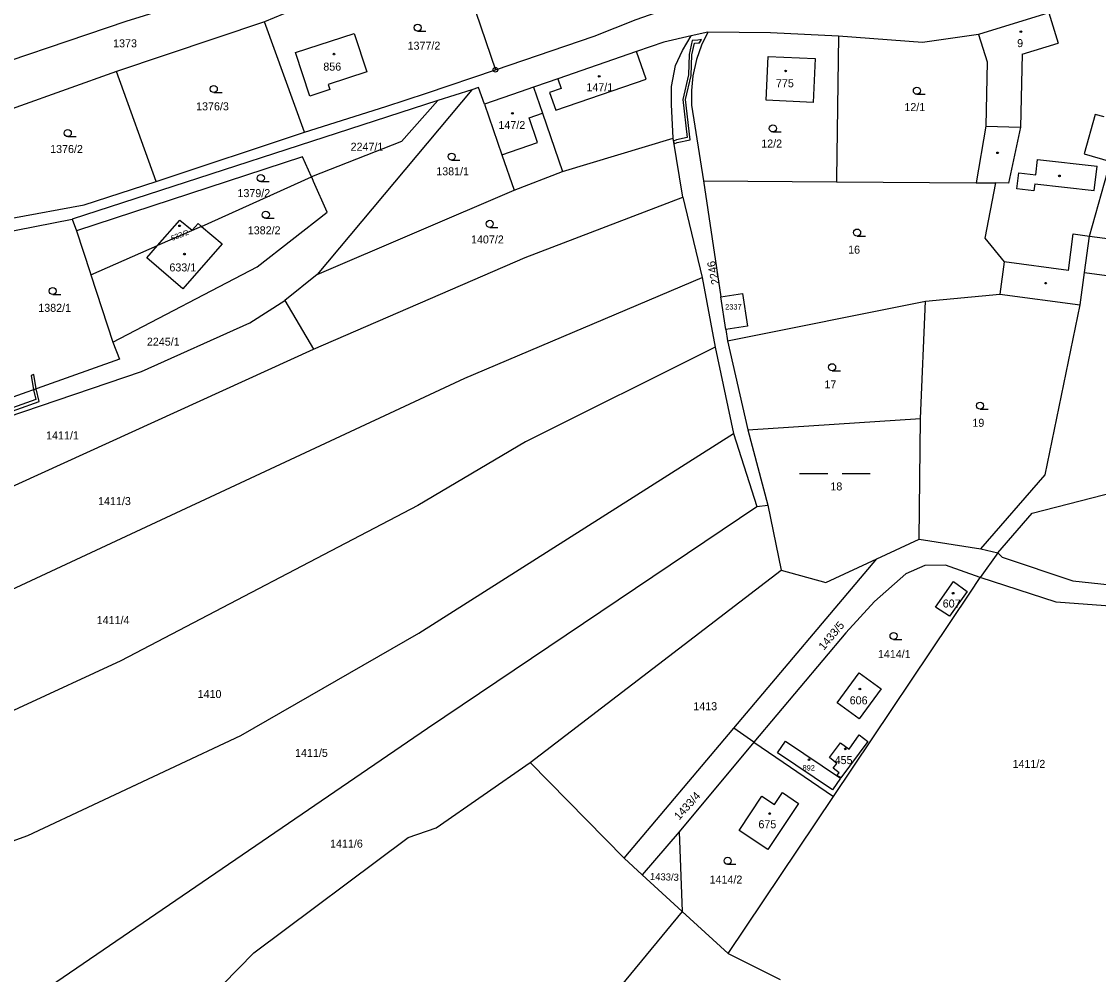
# Model space of a CAD drawing. Extents: x -725728 to -720881, y -1068679 to -1063504.
# Drawn here: x -723301.5 to -723072.8, y -1065835.7 to -1065633.4 of the extents above; entities that cross this region are included whole.
import ezdxf

# ---------------------------------------------------------------- set-up
doc = ezdxf.new("R2010")
doc.units = 0
for name, color, linetype in [('Hranice parcel', 7, 'Continuous'), ('Parcelní čísla', 7, 'Continuous'), ('Vnitřní kresba', 7, 'Continuous'), ('Věcná břemena k části', 7, 'Continuous'), ('Značky bodu BP', 7, 'Continuous'), ('Značky budov', 7, 'Continuous'), ('Značky kultur', 7, 'Continuous')]:
    doc.layers.add(name, color=color, linetype=linetype)

# ---------------------------------------------------------------- blocks, each defined once
blk = doc.blocks.new('4.02_3')
at = {"layer": 'Značky budov'}
blk.add_circle((-0.001, 0), 0.0175, dxfattribs=at)
blk = doc.blocks.new('4.02_4')
at = {"layer": 'Značky budov'}
blk.add_circle((-0.001, 0), 0.0175, dxfattribs=at)
blk = doc.blocks.new('3.04_2')
at = {"layer": 'Značky kultur'}
blk.add_line((0.001, 0), (0.176, 0), dxfattribs=at)
blk.add_circle((0.001, 0.075), 0.075, dxfattribs=at)
blk = doc.blocks.new('8.03_1')
at = {"layer": 'Značky kultur'}
for p, q in [((-0.749, 0), (-0.149, 0)), ((0.151, 0), (0.751, 0))]:
    blk.add_line(p, q, dxfattribs=at)
blk = doc.blocks.new('3.04_3')
at = {"layer": 'Značky kultur'}
blk.add_line((0.001, 0), (0.176, 0), dxfattribs=at)
blk.add_circle((0.001, 0.075), 0.075, dxfattribs=at)
blk = doc.blocks.new('1.05_2')
at = {"layer": 'Značky bodu BP'}
for radius in [0.05, 0.00303]:
    blk.add_circle((0, 0), radius, dxfattribs=at)

msp = doc.modelspace()

# ---------------------------------------------------------------- linework, layer by layer
at = {"layer": 'Hranice parcel'}
for p, q in [((-723208.55, -1065621.17), (-723200.89, -1065643.65)), ((-723249.92, -1065633.43), (-723281.33, -1065643.98)), ((-723241.41, -1065656.86), (-723249.92, -1065633.43)), ((-723155.78, -1065635.68), (-723159.33, -1065636.47)), ((-723272.9, -1065667.37), (-723281.33, -1065643.98)), ((-723205.92, -1065647.87), (-723238.73, -1065687.12)), ((-723205.92, -1065647.87), (-723213.14, -1065650.2)), ((-723213.14, -1065650.2), (-723290.73, -1065675.34)), ((-723272.9, -1065667.37), (-723241.41, -1065656.86)), ((-723186.61, -1065665.27), (-723163.15, -1065658.19)), ((-723161.07, -1065670.68), (-723163.15, -1065658.19)), ((-723263.3, -1065676.89), (-723239.91, -1065666.38)), ((-723196.9, -1065669.2), (-723186.61, -1065665.27)), ((-723156.69, -1065667.24), (-723128.46, -1065667.43)), ((-723156.69, -1065667.24), (-723152.99, -1065691.88)), ((-723128.46, -1065667.43), (-723098.84, -1065667.64)), ((-723238.73, -1065687.12), (-723196.9, -1065669.2)), ((-723161.07, -1065670.68), (-723157.01, -1065687.72)), ((-723320.41, -1065681.13), (-723290.73, -1065675.34)), ((-723290.73, -1065675.34), (-723289.83, -1065677.84)), ((-723263.3, -1065676.89), (-723272.6, -1065680.97)), ((-723286.77, -1065687.19), (-723272.6, -1065680.97)), ((-723286.77, -1065687.19), (-723282.08, -1065701.49)), ((-723238.73, -1065687.12), (-723245.59, -1065692.62)), ((-723076.7, -1065693.57), (-723075.79, -1065686.7)), ((-723157.01, -1065687.72), (-723154.24, -1065702.53)), ((-723151.94, -1065698.82), (-723152.99, -1065691.88)), ((-723109.58, -1065692.74), (-723093.8, -1065691.32)), ((-723093.8, -1065691.32), (-723076.7, -1065693.57)), ((-723245.59, -1065692.62), (-723239.52, -1065702.97)), ((-723151.59, -1065701.17), (-723109.58, -1065692.74)), ((-723110.66, -1065717.68), (-723109.58, -1065692.74)), ((-723151.94, -1065698.82), (-723151.59, -1065701.17)), ((-723154.24, -1065702.53), (-723150.31, -1065720.86)), ((-723151.59, -1065701.17), (-723147.3, -1065720.11)), ((-723147.3, -1065720.11), (-723110.66, -1065717.68)), ((-723110.89, -1065743.31), (-723110.66, -1065717.68)), ((-723150.31, -1065720.86), (-723145.37, -1065736.34)), ((-723147.3, -1065720.11), (-723143.03, -1065736.09)), ((-723145.37, -1065736.34), (-723143.03, -1065736.09)), ((-723143.03, -1065736.09), (-723140.19, -1065749.9)), ((-723119.87, -1065747.49), (-723110.89, -1065743.31)), ((-723110.89, -1065743.31), (-723097.83, -1065745.34)), ((-723094.24, -1065746.2), (-723097.93, -1065751.48)), ((-723097.83, -1065745.34), (-723094.24, -1065746.2)), ((-723150.25, -1065783.46), (-723119.87, -1065747.49)), ((-723193.53, -1065790.7), (-723140.19, -1065749.9)), ((-723173.56, -1065811.06), (-723150.25, -1065783.46)), ((-723145.99, -1065786.38), (-723150.25, -1065783.46)), ((-723145.99, -1065786.38), (-723161.89, -1065805.45)), ((-723145.99, -1065786.38), (-723129.08, -1065797.97)), ((-723193.53, -1065790.7), (-723173.56, -1065811.06)), ((-723151.43, -1065831.31), (-723129.08, -1065797.97)), ((-723161.89, -1065805.45), (-723169.69, -1065814.6)), ((-723161.89, -1065805.45), (-723161.21, -1065822.36)), ((-723169.69, -1065814.6), (-723173.56, -1065811.06)), ((-723161.21, -1065822.36), (-723169.69, -1065814.6)), ((-723161.21, -1065822.36), (-723221.4, -1065895.17)), ((-723161.21, -1065822.36), (-723151.43, -1065831.31)), ((-723151.43, -1065831.31), (-723140.4, -1065836.82))]:
    msp.add_line(p, q, dxfattribs=at)
for points in [[(-723385.13, -1065666.28), (-723353.66, -1065658.49), (-723279.28, -1065633.33), (-723213.33, -1065612.85), (-723154.36, -1065600.38)], [(-723208.55, -1065621.17), (-723241.68, -1065630.09), (-723249.92, -1065633.43)], [(-723064.61, -1065627.56), (-723069.39, -1065628.14), (-723083.36, -1065631.57), (-723098.29, -1065636.17)], [(-723075.79, -1065686.7), (-723074.77, -1065678.97), (-723070.26, -1065663.13), (-723068.71, -1065657.7), (-723068.61, -1065656.98), (-723066.02, -1065637.94), (-723064.61, -1065627.56)], [(-723200.89, -1065643.65), (-723179.92, -1065636.51), (-723171.02, -1065632.98), (-723157.82, -1065628.3)], [(-723236.03, -1065647.83), (-723240.28, -1065649.23), (-723243.32, -1065639.99), (-723230.88, -1065635.93), (-723228.21, -1065644.07), (-723236.38, -1065646.76), (-723236.03, -1065647.83)], [(-723159.33, -1065636.47), (-723165.13, -1065637.75), (-723170.92, -1065639.75), (-723187.64, -1065645.54), (-723192.34, -1065647.17), (-723192.81, -1065647.33)], [(-723163.15, -1065658.19), (-723163.53, -1065651.03), (-723163.53, -1065647.18), (-723162.67, -1065642.7), (-723161.18, -1065639.55), (-723159.33, -1065636.47)], [(-723155.78, -1065635.68), (-723157.1, -1065638.44), (-723158.16, -1065641.47), (-723158.97, -1065644.92), (-723159.26, -1065648.03), (-723159.22, -1065651.19), (-723156.69, -1065667.24)], [(-723128.03, -1065636.53), (-723142.49, -1065635.8), (-723155.78, -1065635.68)], [(-723128.03, -1065636.53), (-723128.45, -1065666.74), (-723128.46, -1065667.43)], [(-723098.29, -1065636.17), (-723110.18, -1065637.87), (-723128.03, -1065636.53)], [(-723098.29, -1065636.17), (-723096.47, -1065641.98), (-723096.74, -1065655.6), (-723098.84, -1065667.64)], [(-723133.4, -1065650.58), (-723143.4, -1065650.11), (-723142.98, -1065640.81), (-723132.98, -1065641.26), (-723133.4, -1065650.58)], [(-723241.41, -1065656.86), (-723224.17, -1065651.45), (-723215.49, -1065648.63), (-723200.89, -1065643.65)], [(-723281.33, -1065643.98), (-723302.73, -1065651.66), (-723311.01, -1065654.88)], [(-723203.22, -1065650.93), (-723204.44, -1065647.39), (-723205.92, -1065647.87)], [(-723192.81, -1065647.33), (-723195.64, -1065648.31), (-723203.22, -1065650.93)], [(-723192.81, -1065647.33), (-723190.91, -1065652.84), (-723186.61, -1065665.27)], [(-723213.14, -1065650.2), (-723220.84, -1065658.85), (-723239.91, -1065666.38)], [(-723203.22, -1065650.93), (-723199.5, -1065661.67), (-723196.9, -1065669.2)], [(-723239.91, -1065666.38), (-723241.81, -1065662.1), (-723289.83, -1065677.84)], [(-723075.79, -1065686.7), (-723057.28, -1065689.14), (-723056.26, -1065681.41), (-723057.73, -1065678.09), (-723057.73, -1065677.64), (-723055.75, -1065662.63), (-723046.39, -1065665.5)], [(-723282.08, -1065701.49), (-723251.44, -1065685.48), (-723236.58, -1065673.89), (-723239.48, -1065667.36), (-723239.82, -1065666.58), (-723239.91, -1065666.38)], [(-723303.57, -1065675.15), (-723288.22, -1065672.32), (-723272.9, -1065667.37)], [(-723098.84, -1065667.64), (-723094.68, -1065667.67), (-723096.95, -1065679.4), (-723092.89, -1065684.44), (-723093.8, -1065691.32)], [(-723239.52, -1065702.97), (-723194.57, -1065683.52), (-723161.07, -1065670.68)], [(-723272.6, -1065680.97), (-723267.89, -1065675.59), (-723265.24, -1065677.72), (-723263.97, -1065676.31), (-723263.3, -1065676.89)], [(-723289.83, -1065677.84), (-723286.93, -1065686.7), (-723286.77, -1065687.19)], [(-723263.3, -1065676.89), (-723258.93, -1065680.62), (-723267.26, -1065690.18), (-723274.89, -1065683.58), (-723272.6, -1065680.97)], [(-723395.25, -1065789.95), (-723344.29, -1065771.77), (-723321.66, -1065762.4), (-723207.4, -1065709.11), (-723157.01, -1065687.72)], [(-723152.99, -1065691.88), (-723148.45, -1065691.17), (-723147.36, -1065698.1), (-723151.94, -1065698.82)], [(-723375.16, -1065761.21), (-723356.74, -1065742.88), (-723347.19, -1065734.87), (-723333.14, -1065727.12), (-723276.05, -1065707.69), (-723253.01, -1065697.35), (-723245.59, -1065692.62)], [(-723097.83, -1065745.34), (-723084.17, -1065729.63), (-723076.7, -1065693.57)], [(-723094.24, -1065746.2), (-723086.95, -1065737.82), (-723064.07, -1065731.89), (-723053.99, -1065693.44)], [(-723154.24, -1065702.53), (-723194.49, -1065722.66), (-723217.35, -1065736.14), (-723280.41, -1065769.16), (-723323.92, -1065789.26), (-723366.32, -1065804.21), (-723403.06, -1065816.51)], [(-723375.16, -1065761.21), (-723331.02, -1065744.64), (-723239.52, -1065702.97)], [(-723282.08, -1065701.49), (-723280.7, -1065705.12), (-723318.91, -1065718.68), (-723328.18, -1065721.89)], [(-723385.27, -1065833.93), (-723369.64, -1065829.29), (-723350.47, -1065824.5), (-723300.13, -1065806.23), (-723254.96, -1065785.02), (-723217.17, -1065763.25), (-723150.31, -1065720.86)], [(-723367.44, -1065851.39), (-723339.96, -1065847.74), (-723298.26, -1065840.1), (-723215.3, -1065783.43), (-723145.37, -1065736.34)], [(-723094.24, -1065746.2), (-723093.26, -1065747.13), (-723078.29, -1065752.14), (-723070.38, -1065753.04), (-723058.48, -1065753.05), (-723050.71, -1065752.51), (-723039.78, -1065749.56)], [(-723097.93, -1065751.48), (-723105.29, -1065748.84), (-723109.72, -1065748.89), (-723113.77, -1065750.67), (-723120.37, -1065756.55), (-723126.51, -1065763.18), (-723145.99, -1065786.38)], [(-723140.19, -1065749.9), (-723130.7, -1065752.54), (-723119.87, -1065747.49)], [(-723129.08, -1065797.97), (-723100.16, -1065754.8), (-723097.93, -1065751.48)], [(-723104.5, -1065759.68), (-723107.41, -1065757.72), (-723103.63, -1065752.3), (-723100.73, -1065754.39), (-723104.5, -1065759.68)], [(-723038.6, -1065752.93), (-723055.13, -1065758.65), (-723081.85, -1065756.69), (-723097.93, -1065751.48)], [(-723128.29, -1065778.06), (-723123.64, -1065771.69), (-723118.98, -1065775.06), (-723123.62, -1065781.43), (-723128.29, -1065778.06)], [(-723125.76, -1065787.87), (-723123.62, -1065784.86), (-723121.84, -1065786.25), (-723127.57, -1065793.97), (-723128.36, -1065793.48), (-723127.91, -1065792.9), (-723129.15, -1065791.93), (-723128.37, -1065790.93), (-723129.95, -1065789.69), (-723127.59, -1065786.52), (-723125.76, -1065787.87)], [(-723141, -1065788.71), (-723139.31, -1065786.18), (-723127.62, -1065794.03), (-723129.31, -1065796.56), (-723141, -1065788.71)], [(-723265.31, -1065844.6), (-723252.19, -1065831.16), (-723219.4, -1065806.63), (-723213.46, -1065804.6), (-723193.53, -1065790.7)], [(-723149.16, -1065805.17), (-723144.33, -1065797.88), (-723141.62, -1065799.67), (-723139.93, -1065797.13), (-723136.52, -1065799.4), (-723143.04, -1065809.23), (-723149.16, -1065805.17)]]:
    msp.add_lwpolyline(points, dxfattribs=at)
at = {"layer": 'Vnitřní kresba'}
for p, q in [((-723083.36, -1065631.57), (-723081.39, -1065637.97)), ((-723089.02, -1065640.3), (-723081.39, -1065637.97)), ((-723168.89, -1065645.61), (-723170.92, -1065639.75)), ((-723089.02, -1065640.3), (-723089.41, -1065655.8)), ((-723188.07, -1065652.25), (-723168.89, -1065645.61)), ((-723187.64, -1065645.54), (-723186.92, -1065647.62)), ((-723186.92, -1065647.62), (-723189.38, -1065648.47)), ((-723189.38, -1065648.47), (-723188.07, -1065652.25)), ((-723193.73, -1065653.82), (-723190.91, -1065652.84)), ((-723191.92, -1065659.05), (-723193.73, -1065653.82)), ((-723073.51, -1065653.12), (-723075.9, -1065661.52)), ((-723071.63, -1065653.65), (-723073.51, -1065653.12)), ((-723096.74, -1065655.6), (-723089.41, -1065655.8)), ((-723089.41, -1065655.8), (-723091.96, -1065667.69)), ((-723199.5, -1065661.67), (-723191.92, -1065659.05)), ((-723075.9, -1065661.52), (-723070.26, -1065663.13)), ((-723086.15, -1065665.93), (-723085.77, -1065662.66)), ((-723085.77, -1065662.66), (-723073.13, -1065664.13)), ((-723073.73, -1065669.3), (-723073.13, -1065664.13)), ((-723090.15, -1065668.91), (-723089.75, -1065665.51)), ((-723089.75, -1065665.51), (-723086.15, -1065665.93)), ((-723091.96, -1065667.69), (-723094.68, -1065667.67)), ((-723086.55, -1065669.33), (-723090.15, -1065668.91)), ((-723086.37, -1065667.83), (-723086.55, -1065669.33)), ((-723086.37, -1065667.83), (-723073.73, -1065669.3)), ((-723079.24, -1065686.24), (-723078.22, -1065678.51)), ((-723078.22, -1065678.51), (-723074.77, -1065678.97)), ((-723074.77, -1065678.97), (-723056.26, -1065681.41)), ((-723079.24, -1065686.24), (-723092.89, -1065684.44))]:
    msp.add_line(p, q, dxfattribs=at)
at = {"layer": 'Věcná břemena k části'}
for points in [[(-723157.52, -1065637.89), (-723157.14, -1065637.22), (-723157.92, -1065637.35), (-723159.08, -1065637.42), (-723159.78, -1065640.4), (-723159.92, -1065644.75), (-723161.12, -1065649.95), (-723160.18, -1065658.02), (-723162.46, -1065658.5), (-723163.05, -1065658.78), (-723162.95, -1065659.4), (-723162.26, -1065659.08), (-723159.52, -1065658.5), (-723160.51, -1065649.98), (-723159.32, -1065644.83), (-723159.18, -1065640.48), (-723158.6, -1065638), (-723157.84, -1065637.95)], [(-723299.42, -1065708.58), (-723298.93, -1065711.59), (-723298.36, -1065711.39), (-723298.85, -1065708.38)], [(-723358.09, -1065739.74), (-723356.96, -1065739), (-723357.16, -1065738.69), (-723355.19, -1065737.47), (-723345.58, -1065732.81), (-723339.31, -1065730.26), (-723334.57, -1065726.82), (-723317.37, -1065720.87), (-723307.3, -1065717.46), (-723297.76, -1065714.06), (-723298.36, -1065711.39), (-723298.93, -1065711.59), (-723298.46, -1065713.68), (-723307.42, -1065716.86), (-723317.47, -1065720.27), (-723334.85, -1065726.28), (-723339.61, -1065729.74), (-723345.84, -1065732.27), (-723355.47, -1065736.95), (-723357.68, -1065738.29), (-723357.65, -1065739.01), (-723358.29, -1065739.43)]]:
    msp.add_lwpolyline(points, close=True, dxfattribs=at)

# ---------------------------------------------------------------- block references
at = {"layer": 'Značky bodu BP', "xscale": 10, "yscale": 10}
msp.add_blockref('1.05_2', (-723200.89, -1065643.65), dxfattribs=at)
at = {"layer": 'Značky budov', "xscale": 10, "yscale": 10}
for name, p in [('4.02_3', (-723089.3, -1065635.54)), ('4.02_3', (-723235.13, -1065640.32)), ('4.02_4', (-723139.26, -1065643.89)), ('4.02_3', (-723178.84, -1065645.02)), ('4.02_4', (-723197.26, -1065652.9)), ('4.02_3', (-723094.26, -1065661.28)), ('4.02_4', (-723081.12, -1065666.17)), ('4.02_3', (-723267.93, -1065676.78)), ('4.02_3', (-723266.9, -1065682.79)), ('4.02_3', (-723084.06, -1065688.95)), ('4.02_3', (-723103.7, -1065754.78)), ('4.02_4', (-723123.49, -1065775.14)), ('4.02_3', (-723126.59, -1065787.84)), ('4.02_4', (-723134.3, -1065790.16)), ('4.02_3', (-723142.63, -1065801.56))]:
    msp.add_blockref(name, p, dxfattribs=at)
at = {"layer": 'Značky kultur', "xscale": 10, "yscale": 10}
for name, p in [('3.04_2', (-723217.4, -1065635.45)), ('3.04_2', (-723260.69, -1065648.48)), ('3.04_2', (-723111.41, -1065648.85)), ('3.04_2', (-723291.69, -1065657.84)), ('3.04_2', (-723141.99, -1065656.85)), ('3.04_2', (-723210.19, -1065662.83)), ('3.04_3', (-723250.7, -1065667.4)), ('3.04_3', (-723249.64, -1065675.18)), ('3.04_2', (-723202.1, -1065677.11)), ('3.04_2', (-723124.1, -1065678.96)), ('3.04_2', (-723294.88, -1065691.37)), ('3.04_2', (-723129.41, -1065707.55)), ('3.04_2', (-723097.99, -1065715.71)), ('8.03_1', (-723128.8, -1065729.39)), ('3.04_2', (-723116.36, -1065764.61)), ('3.04_2', (-723151.59, -1065812.34))]:
    msp.add_blockref(name, p, dxfattribs=at)

# ---------------------------------------------------------------- texts
at = {"layer": 'Parcelní čísla'}
for s, height, p in [('1373', 1.7, (-723282.05, -1065638.87)), ('1377/2', 1.7, (-723219.53, -1065639.38)), ('9', 1.7, (-723090.11, -1065638.83)), ('856', 1.7, (-723237.42, -1065643.82)), ('775', 1.7, (-723141.32, -1065647.36)), ('147/1', 1.7, (-723181.56, -1065648.19)), ('1376/3', 1.7, (-723264.43, -1065652.25)), ('12/1', 1.7, (-723114.05, -1065652.41)), ('147/2', 1.7, (-723200.24, -1065656.22)), ('1376/2', 1.7, (-723295.42, -1065661.32)), ('2247/1', 1.7, (-723231.63, -1065660.83)), ('12/2', 1.7, (-723144.44, -1065660.16)), ('1381/1', 1.7, (-723213.44, -1065666.05)), ('1379/2', 1.7, (-723255.65, -1065670.68)), ('1382/2', 1.7, (-723253.46, -1065678.58)), ('1407/2', 1.7, (-723206.06, -1065680.52)), ('16', 1.7, (-723125.99, -1065682.69)), ('633/1', 1.7, (-723270.1, -1065686.46)), ('1382/1', 1.7, (-723297.94, -1065695.04)), ('2337', 1.14, (-723152.11, -1065694.55)), ('2245/1', 1.7, (-723274.88, -1065702.23)), ('17', 1.7, (-723131.02, -1065711.28)), ('19', 1.7, (-723099.61, -1065719.45)), ('1411/1', 1.7, (-723296.28, -1065722.12)), ('18', 1.7, (-723129.76, -1065732.96)), ('1411/3', 1.7, (-723285.24, -1065736.07)), ('607', 1.7, (-723105.91, -1065757.82)), ('1411/4', 1.7, (-723285.53, -1065761.35)), ('1414/1', 1.7, (-723119.67, -1065768.55)), ('1410', 1.7, (-723264.11, -1065777.04)), ('1413', 1.7, (-723158.86, -1065779.63)), ('606', 1.7, (-723125.66, -1065778.38)), ('1411/5', 1.7, (-723243.42, -1065789.54)), ('455', 1.7, (-723128.86, -1065791.07)), ('1411/2', 1.7, (-723091.09, -1065791.88)), ('892', 1.139, (-723135.67, -1065792.43)), ('675', 1.7, (-723145.04, -1065804.69)), ('1411/6', 1.7, (-723235.99, -1065808.8)), ('1414/2', 1.7, (-723155.41, -1065816.44))]:
    msp.add_text(s, height=height, dxfattribs=at).set_placement(p)
for s, height, rotation, p in [('633/2', 1.14, 21, (-723269.56, -1065680)), ('2246', 1.7, 102, (-723153.27, -1065689.06)), ('1433/5', 1.7, 50, (-723131.14, -1065767)), ('1433/4', 1.7, 48, (-723161.86, -1065803.07)), ('1433/3', 1.498, 358, (-723168.09, -1065815.65))]:
    msp.add_text(s, height=height, rotation=rotation, dxfattribs=at).set_placement(p)

doc.saveas('drawing.dxf')
